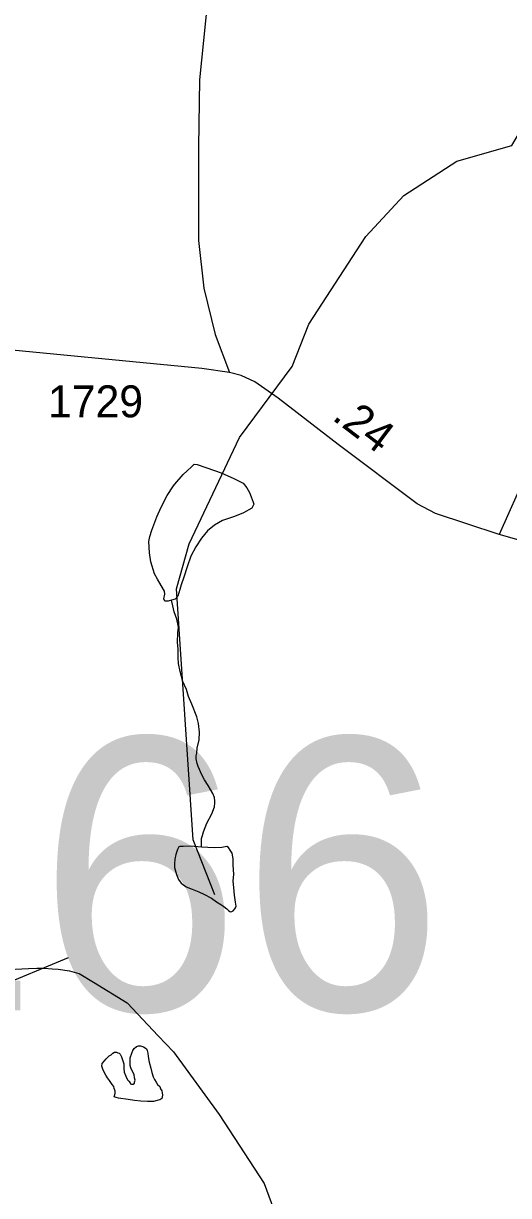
# Model space of a CAD drawing. Extents: x 2126262 to 2293712, y 749403 to 919119.
# Drawn here: x 2208126 to 2210024, y 786388 to 790975 of the extents above; entities that cross this region are included whole.
import ezdxf

# ---------------------------------------------------------------- set-up
doc = ezdxf.new("R2010")
doc.units = 0
for name, color, linetype in [('Exist Hydrographic Misc Water Feature', 7, 'Continuous'), ('Exist Road Non-System Type 51', 7, 'Continuous'), ('Exist Road Secondary Mileage Hundredths English Label', 7, 'Continuous'), ('Exist Road Secondary Structure Pipe Number Label', 7, 'Continuous'), ('Exist Road Secondary Type 51 Attributed', 7, 'Continuous'), ('Exist Road Secondary Type 51 Number Label', 7, 'Continuous')]:
    doc.layers.add(name, color=color, linetype=linetype)

msp = doc.modelspace()

# ---------------------------------------------------------------- linework, layer by layer
at = {"layer": 'Exist Hydrographic Misc Water Feature'}
msp.add_line((2208653.5, 787013.2), (2208713, 786950.3), dxfattribs=at)
for points in [[(2208875.2, 787565.3), (2208790.1, 787780.3), (2208725.2, 788762.5), (2208774.2, 788938.6), (2208971.2, 789354.4), (2209177.3, 789632.3), (2209242.3, 789798.2), (2209465.2, 790141.3), (2209614.3, 790302.3), (2209821.4, 790435.8), (2210037.3, 790497), (2210268.2, 790889.1), (2210407.2, 791256.9), (2210397.4, 791414.6), (2210297.3, 791515.1), (2210079.3, 791621.2), (2209987.3, 791728.1), (2209911.2, 791962.6), (2209932.3, 792526.4), (2209898.3, 792592.6), (2209897.3, 792720.6), (2209828.4, 793010.7)], [(2208705.4, 788718.3), (2208691.7, 788714.2), (2208679.6, 788714.1), (2208675.2, 788724.1), (2208679.4, 788742.1), (2208677.3, 788754.1), (2208665, 788776), (2208650.8, 788799.9), (2208638.8, 788821.8), (2208624.4, 788867.7), (2208618.5, 788903.6), (2208615.8, 788947.6), (2208619.9, 788967.6), (2208627.7, 788991.7), (2208647.4, 789043.8), (2208665.2, 789081.8), (2208688.6, 789128), (2208712.4, 789166.2), (2208718.3, 789172.2), (2208750.1, 789210.4), (2208765.9, 789224.6), (2208783.9, 789240.7), (2208793.8, 789250.7), (2208805.9, 789248.8), (2208839.9, 789237.1), (2208903.9, 789215.5), (2208914.1, 789209.5)], [(2208914.1, 789209.5), (2208946.1, 789195.8), (2208970.1, 789183.9), (2208986.1, 789176.1), (2209000.3, 789158.2), (2209010.3, 789140.2), (2209016.7, 789122.3), (2209024.7, 789102.3), (2209026.9, 789094.3), (2209018.9, 789078.3), (2208987.1, 789060.1), (2208951, 789045.9), (2208905.3, 789029.5), (2208873.3, 789011.4), (2208845.6, 788989.2), (2208821.9, 788961), (2208800.1, 788926.9), (2208780.4, 788890.7), (2208766.5, 788848.6), (2208752.8, 788808.6), (2208743.1, 788778.5), (2208737.2, 788760.5), (2208729.4, 788734.5), (2208719.3, 788722.4), (2208705.4, 788718.3)], [(2208822.1, 787751.5), (2208822.1, 787757.5), (2208822.1, 787769.5), (2208821.9, 787785.4), (2208825.8, 787797.4), (2208829.7, 787811.4), (2208843.4, 787845.5), (2208863.1, 787881.7), (2208873.1, 787909.7), (2208874.8, 787925.7), (2208874.8, 787931.7), (2208872.9, 787945.7), (2208866.6, 787961.6), (2208848.3, 787993.5), (2208834.4, 788015.4), (2208824.1, 788035.4), (2208809.8, 788067.2), (2208805.9, 788079.2), (2208801.6, 788097.1), (2208801.6, 788109.2), (2208803.6, 788119.2), (2208805.3, 788139.2), (2208813, 788171.2), (2208815.1, 788201.2), (2208810.8, 788235.2), (2208804.6, 788261.2), (2208784.3, 788310.9), (2208772, 788340.9), (2208763.8, 788368.8), (2208749.7, 788400.7), (2208739.4, 788438.6), (2208733.1, 788470.6), (2208731, 788494.5), (2208730.8, 788526.5), (2208728.6, 788554.5), (2208730.4, 788590.5), (2208732, 788612.5), (2208726.1, 788644.5), (2208715.8, 788672.3), (2208709.7, 788696.3), (2208705.4, 788718.3)], [(2208822.1, 787751.5), (2208780, 787755.2), (2208750.1, 787754.9), (2208738, 787754.8), (2208734.1, 787752.8), (2208728.2, 787742.7), (2208722.4, 787722.8), (2208718.3, 787704.7), (2208716.7, 787686.7), (2208716.7, 787672.7), (2208718.9, 787662.8), (2208724.9, 787644.8), (2208733.1, 787624.9), (2208743.1, 787610.9), (2208763, 787597.1), (2208785.4, 787587.3), (2208811.4, 787577.4), (2208831.3, 787567.6), (2208861.4, 787551.8), (2208881.5, 787537.9), (2208897.5, 787528), (2208909.6, 787520.2), (2208921.9, 787510.2), (2208927.9, 787504.3), (2208933.8, 787500.3), (2208937.9, 787498.3), (2208941.8, 787500.3), (2208945.9, 787502.4), (2208953.5, 787510.5), (2208955.6, 787514.5), (2208957.6, 787520.5), (2208955.6, 787536.5), (2208951.2, 787564.4), (2208949, 787592.4), (2208946.7, 787620.3), (2208948.8, 787644.3), (2208946.5, 787682.4), (2208946.3, 787706.3), (2208942, 787728.3), (2208934, 787740.2), (2208928.1, 787750.1), (2208922.1, 787754.1), (2208902, 787750), (2208872.1, 787749.8), (2208822.1, 787751.5)], [(2207980.9, 787265.9), (2208042, 787272.3), (2208146, 787277.5), (2208177.6, 787277.8)], [(2207980.9, 787265.9), (2208042, 787272.3), (2208146, 787277.5), (2208177.6, 787277.8)], [(2208177.6, 787277.8), (2208208.1, 787278.2), (2208238.3, 787276.2)], [(2208177.6, 787277.8), (2208208.1, 787278.2), (2208238.3, 787276.2)], [(2208238.3, 787276.2), (2208261.2, 787274.7), (2208306.2, 787268), (2208334, 787260.4)], [(2208238.3, 787276.2), (2208261.2, 787274.7), (2208306.2, 787268), (2208334, 787260.4)], [(2208334, 787260.4), (2208344.1, 787257.7), (2208400.5, 787223)], [(2208334, 787260.4), (2208344.1, 787257.7), (2208400.5, 787223)], [(2208400.5, 787223), (2208531.1, 787142.6), (2208653.5, 787013.2)], [(2208400.5, 787223), (2208531.1, 787142.6), (2208653.5, 787013.2)], [(2208436.6, 786883.1), (2208432.1, 786895.1), (2208434.1, 786905), (2208442.3, 786915.1), (2208449.9, 786923.3), (2208461.8, 786935.2), (2208469.6, 786939.4), (2208475.7, 786945.3), (2208481.9, 786949.2), (2208485.8, 786949.4), (2208490.1, 786949.2), (2208495.6, 786947.6), (2208499.9, 786945.3), (2208504, 786941.5), (2208509.6, 786931.7), (2208513.9, 786919.7), (2208518.2, 786903.6), (2208518.2, 786885.8), (2208520.4, 786871.6), (2208526.2, 786855.7), (2208532.5, 786841.8), (2208538.7, 786835.6), (2208542.8, 786829.7), (2208544.6, 786825.8), (2208548.5, 786824), (2208554.5, 786823.9), (2208560.6, 786827.8), (2208560.6, 786831.9), (2208562.7, 786840.1), (2208560.6, 786849.7), (2208558.4, 786861.8), (2208552.2, 786873.7), (2208546.1, 786888), (2208543.8, 786897.7), (2208543.8, 786907.8), (2208543.8, 786918), (2208543.8, 786927.7), (2208549.8, 786945.9), (2208553.7, 786955.9), (2208559.6, 786963.9), (2208567.8, 786972), (2208575.8, 786974), (2208583.8, 786974), (2208591.6, 786972.1), (2208595.5, 786970.2), (2208601.6, 786966.1), (2208607.8, 786962.3), (2208609.8, 786956.3), (2208611.9, 786946.2), (2208613.7, 786932.2), (2208618.2, 786910.4), (2208624, 786886.4), (2208628.1, 786870.4), (2208634, 786852.4), (2208638.3, 786842.5), (2208644.5, 786832.6), (2208650.8, 786822.7), (2208658.8, 786814.6), (2208662.5, 786806.7), (2208666.8, 786798.8), (2208668.9, 786790.8), (2208670.5, 786780.8), (2208668.7, 786774.6), (2208666.8, 786768.7), (2208659.1, 786762.6), (2208649, 786760.5), (2208635.1, 786756.5), (2208610.9, 786756.5), (2208584.8, 786758), (2208560.8, 786760), (2208535.2, 786763.9), (2208497.1, 786769.7), (2208488.9, 786771.7), (2208485, 786773.5), (2208481.1, 786775.4), (2208484.8, 786787.4), (2208484.8, 786797.5), (2208482.9, 786801.5), (2208480.9, 786807.4), (2208478.8, 786815.4), (2208472.5, 786823.3), (2208462.8, 786839.3), (2208454.2, 786849.2), (2208448.3, 786859), (2208442.3, 786869.2), (2208436.6, 786883.1)], [(2208713, 786950.3), (2208891, 786705.7), (2209068.1, 786435.1)], [(2208713, 786950.3), (2208891, 786705.7), (2209068.1, 786435.1)], [(2209068.1, 786435.1), (2209141.1, 786237.6), (2209177, 786153.8)], [(2209068.1, 786435.1), (2209141.1, 786237.6), (2209177, 786153.8)]]:
    msp.add_lwpolyline(points, dxfattribs=at)
at = {"layer": 'Exist Road Non-System Type 51'}
msp.add_lwpolyline([(2206460, 785986.4), (2206565.5, 786106.1), (2206680.7, 786228.3), (2206771.4, 786362.4), (2206895.3, 786611.9), (2206974.9, 786699.9), (2207024.6, 786735.6), (2207321.9, 786896.3), (2207645, 787038.2), (2208012.1, 787200.2), (2208301.7, 787319.7)], dxfattribs=at)
at = {"layer": 'Exist Road Secondary Type 51 Attributed'}
for points in [[(2207084.8, 793785.8), (2207423.1, 793510.4), (2207577.2, 793385.2), (2208042.8, 792958.1), (2208311.4, 792737), (2208366.9, 792702.3), (2208428.6, 792671.1), (2208574.1, 792623.8), (2208693, 792579.4), (2208774.8, 792534.1), (2208836.2, 792478.3), (2208906.7, 792367.2), (2208918.1, 792272.9), (2208921.6, 791928.8), (2208908.9, 791662.1), (2208887.8, 791437.7), (2208868.3, 791281.2), (2208814.6, 790754), (2208811.3, 790492.7), (2208811.3, 790226), (2208810.2, 790126.1), (2208831, 789939.7), (2208876, 789758.1), (2208931.4, 789608.9)], [(2208931.4, 789608.9), (2208824, 789625.1), (2207931.5, 789711.6), (2207704, 789739.6), (2207408.6, 789784.4)], [(2209987.6, 788975.6), (2209860.6, 789017), (2209737.8, 789057.5), (2209666.6, 789095.2), (2209357.5, 789327.8), (2209123, 789509.4), (2209031.3, 789572.5), (2208978.2, 789597.9), (2208931.4, 789608.9)], [(2210095.8, 789218), (2209987.6, 788975.6)], [(2212581, 788205.8), (2212282, 788191.5), (2212149.4, 788199.9), (2212037.7, 788237.6), (2211711.9, 788362.6), (2211460.7, 788473), (2210650.5, 788758.6), (2210165.6, 788924.1), (2209987.6, 788975.6)]]:
    msp.add_lwpolyline(points, dxfattribs=at)

# ---------------------------------------------------------------- texts
at = {"layer": 'Exist Road Secondary Mileage Hundredths English Label'}
msp.add_text('.24', height=125, rotation=323.0444, dxfattribs=at).set_placement((2209329.2, 789427.3))
at = {"layer": 'Exist Road Secondary Structure Pipe Number Label'}
msp.add_text('P166', height=1066.27, dxfattribs=at).set_placement((2206439.4, 787113))
at = {"layer": 'Exist Road Secondary Type 51 Number Label'}
msp.add_text('1729', height=125, dxfattribs=at).set_placement((2208222, 789433.9))

doc.saveas('drawing.dxf')
